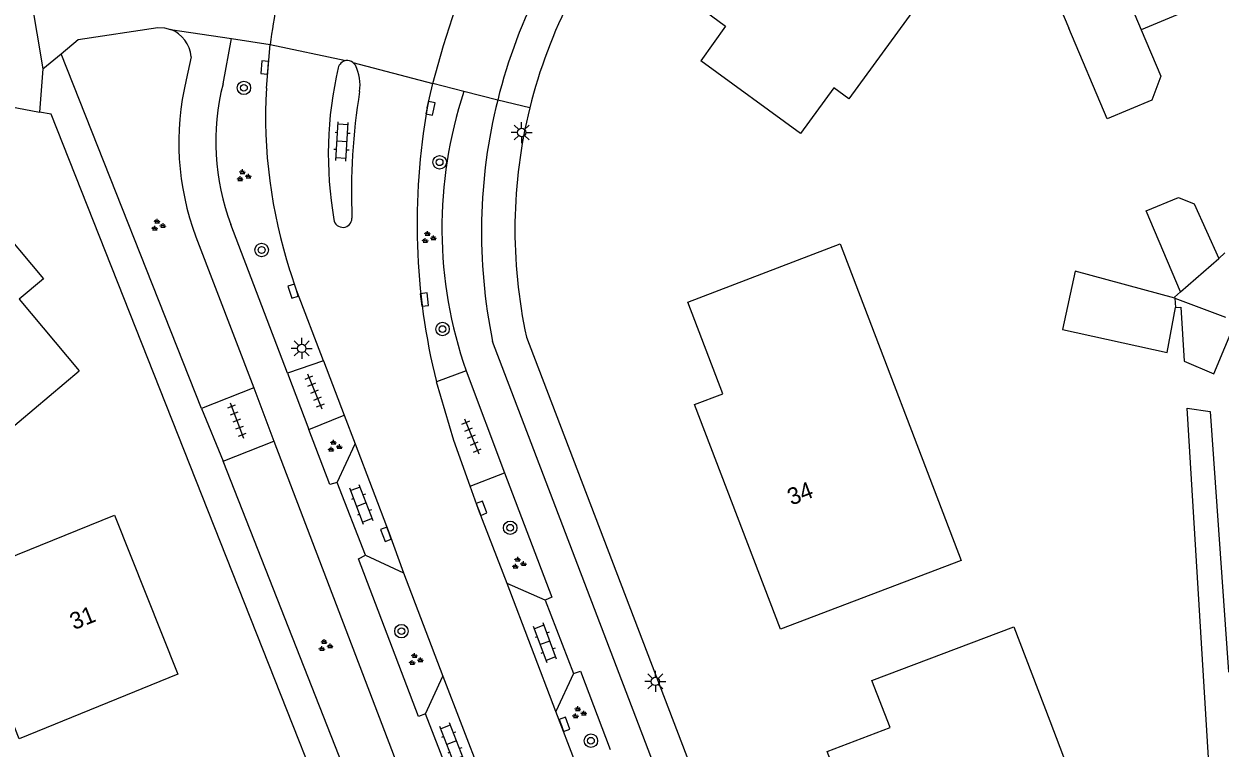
# Model space of a CAD drawing. Extents: x 137999 to 141000, y 397500 to 400501.
# Drawn here: x 138476 to 138547.1, y 400258.3 to 400301.3 of the extents above; entities that cross this region are included whole.
import ezdxf

# ---------------------------------------------------------------- set-up
doc = ezdxf.new("R2010")
doc.units = 0
for name, color, linetype in [('gg-afsc-erfafscheiding', 7, 'Continuous'), ('gg-anno-huisnummerreeks BGT', 7, 'Continuous'), ('gg-bbg-gedigitaliseerde bebouwing', 7, 'Continuous'), ('gg-bbg-gedigitaliseerde bijgebouw', 7, 'Continuous'), ('gg-bbg-hoofdgebouw', 7, 'Continuous'), ('gg-bbg-luifel en loopbrug', 7, 'Continuous'), ('gg-bbg-tussenscheiding', 7, 'Continuous'), ('gg-knt-verharding', 7, 'Continuous'), ('gg-knt-verharding nz', 7, 'Continuous'), ('gt-grn-vlakafsluiter', 7, 'Continuous'), ('gt-grn-weggrens', 7, 'Continuous'), ('gt-symb-boom', 7, 'Continuous'), ('gt-symb-groenvak', 7, 'Continuous'), ('gt-symb-klinker verharding', 7, 'Continuous'), ('gt-symb-kolk', 7, 'Continuous'), ('gt-symb-lichtmast', 7, 'Continuous'), ('gt-symb-tegel verharding', 7, 'Continuous')]:
    doc.layers.add(name, color=color, linetype=linetype)

# ---------------------------------------------------------------- blocks, each defined once
blk = doc.blocks.new('gt0-GRVAK')
at = {"layer": 'gt-symb-groenvak'}
for p, q in [((-0.11, 0.189), (-0.228, 0.24)), ((-0.182, 0.153), (0.088, 0.153)), ((-0.091, 0.211), (-0.156, 0.322)), ((-0.047, 0.214), (-0.047, 0.393)), ((-0.004, 0.211), (0.061, 0.322)), ((0.015, 0.189), (0.133, 0.24)), ((0.262, -0.052), (0.197, 0.059)), ((0.305, -0.049), (0.305, 0.13)), ((0.349, -0.052), (0.414, 0.059)), ((-0.245, -0.228), (-0.363, -0.177)), ((-0.318, -0.264), (-0.047, -0.264)), ((-0.226, -0.206), (-0.291, -0.095)), ((-0.183, -0.203), (-0.183, -0.024)), ((-0.139, -0.206), (-0.074, -0.095)), ((-0.12, -0.228), (-0.002, -0.177)), ((0.243, -0.074), (0.125, -0.023)), ((0.17, -0.11), (0.441, -0.11)), ((0.368, -0.074), (0.486, -0.023))]:
    blk.add_line(p, q, dxfattribs=at)
blk = doc.blocks.new('gt0-BOOM')
at = {"layer": 'gt-symb-boom'}
for radius in [0.4, 0.2]:
    blk.add_circle((0, 0), radius, dxfattribs=at)
blk = doc.blocks.new('gt0-KL1')
at = {"layer": 'gt-symb-klinker verharding'}
for p, q in [((-1.15, 0.3), (1.15, 0.3)), ((-1, -0.3), (-1, 0.3)), ((-0.5, 0.3), (-0.5, 0.45)), ((0, -0.3), (0, 0.3)), ((0.5, 0.3), (0.5, 0.45)), ((1, -0.3), (1, 0.3)), ((-1.15, -0.3), (1.15, -0.3)), ((-0.5, -0.45), (-0.5, -0.3)), ((0.5, -0.45), (0.5, -0.3))]:
    blk.add_line(p, q, dxfattribs=at)
blk = doc.blocks.new('gt0-KOLK')
at = {"layer": 'gt-symb-kolk'}
blk.add_lwpolyline([(0, 0), (0.375, 0), (0.375, 0.4), (-0.375, 0.4), (-0.375, 0), (0, 0)], dxfattribs=at)
blk = doc.blocks.new('gt0-LMAST')
at = {"layer": 'gt-symb-lichtmast'}
for p, q in [((-0.182, 0.173), (-0.447, 0.438)), ((-0.005, 0.246), (-0.005, 0.621)), ((0.172, 0.173), (0.437, 0.438)), ((-0.255, -0.004), (-0.63, -0.004)), ((-0.182, -0.181), (-0.447, -0.446)), ((-0.005, -0.254), (-0.005, -0.629)), ((0.437, -0.446), (0.172, -0.181)), ((0.245, -0.004), (0.62, -0.004))]:
    blk.add_line(p, q, dxfattribs=at)
blk.add_circle((-0.005, -0.004), 0.25, dxfattribs=at)
blk = doc.blocks.new('gt0-TEG1')
at = {"layer": 'gt-symb-tegel verharding'}
for p, q in [((-1.125, 0), (1.125, 0)), ((-0.9, -0.25), (-0.9, 0.25)), ((-0.45, -0.25), (-0.45, 0.25)), ((0, -0.25), (0, 0.25)), ((0.45, -0.25), (0.45, 0.25)), ((0.9, -0.25), (0.9, 0.25))]:
    blk.add_line(p, q, dxfattribs=at)

msp = doc.modelspace()

# ---------------------------------------------------------------- linework, layer by layer
at = {"layer": 'gg-afsc-erfafscheiding'}
msp.add_lwpolyline([(138557.71, 400261.677), (138547.693, 400261.298), (138547.946, 400256.742), (138550.853, 400249.095), (138549.417, 400248.539), (138546.51, 400256.041), (138545.139, 400278.469), (138546.519, 400278.272), (138547.609, 400262.787), (138558.555, 400263.219)], dxfattribs=at)
at = {"layer": 'gg-bbg-gedigitaliseerde bebouwing'}
msp.add_line((138534.994, 400308.408), (138538.101, 400301.053), dxfattribs=at)
for points in [[(138530.524, 400311.421), (138533.877, 400303.478), (138530.535, 400302.065), (138529.903, 400303.555), (138525.025, 400296.857), (138524.135, 400297.504), (138522.159, 400294.787), (138516.231, 400299.11)], [(138546.255, 400304.856), (138541.599, 400302.89), (138542.416, 400300.955)], [(138542.416, 400300.955), (138543.584, 400298.188), (138543.041, 400296.775), (138540.381, 400295.652), (138538.101, 400301.053)], [(138515.465, 400284.769), (138524.525, 400288.23), (138531.714, 400269.408), (138520.98, 400265.319)], [(138461.49, 400279.97), (138465.08, 400275.65), (138469.62, 400279.47), (138473.03, 400275.4), (138479.28, 400280.68)], [(138485.16, 400262.65), (138475.73, 400258.81), (138473.98, 400263.18), (138473.05, 400262.8), (138471.7, 400266.15), (138472.63, 400266.52), (138471.93, 400268.27), (138481.39, 400272.11)], [(138526.408, 400262.272), (138534.832, 400265.47), (138536.972, 400259.869)], [(138536.972, 400259.869), (138540.176, 400251.465), (138536.452, 400250.045)]]:
    msp.add_lwpolyline(points, dxfattribs=at)
at = {"layer": 'gg-bbg-gedigitaliseerde bijgebouw'}
for p, q in [((138547.025, 400287.367), (138547.388, 400287.689)), ((138544.402, 400285.009), (138544.453, 400284.436))]:
    msp.add_line(p, q, dxfattribs=at)
for points in [[(138544.745, 400285.372), (138542.712, 400290.186), (138544.622, 400290.992), (138545.552, 400290.604), (138547.025, 400287.367)], [(138544.745, 400285.372), (138544.397, 400285.067), (138544.402, 400285.009)], [(138544.453, 400284.436), (138544.769, 400284.456), (138544.968, 400281.251), (138546.725, 400280.508), (138548.045, 400283.629)]]:
    msp.add_lwpolyline(points, dxfattribs=at)
at = {"layer": 'gg-bbg-hoofdgebouw'}
msp.add_line((138481.39, 400272.11), (138485.16, 400262.65), dxfattribs=at)
for points in [[(138523.88, 400304.171), (138519.62, 400307.274), (138516.047, 400302.391), (138517.701, 400301.163), (138516.231, 400299.11)], [(138461.49, 400279.97), (138467.19, 400284.78), (138467.65, 400284.19), (138474.19, 400289.67), (138477.16, 400286.14), (138475.73, 400284.94), (138479.28, 400280.68)], [(138520.98, 400265.319), (138515.862, 400278.676), (138517.542, 400279.308), (138515.465, 400284.769)], [(138528.048, 400246.841), (138523.756, 400258.043), (138527.482, 400259.47), (138526.408, 400262.272)]]:
    msp.add_lwpolyline(points, dxfattribs=at)
at = {"layer": 'gg-bbg-luifel en loopbrug'}
for points in [[(138546.628, 400303.972), (138547.072, 400302.92), (138542.416, 400300.955)], [(138544.402, 400285.009), (138538.486, 400286.598), (138537.726, 400283.139), (138543.949, 400281.772), (138544.453, 400284.436)]]:
    msp.add_lwpolyline(points, dxfattribs=at)
at = {"layer": 'gg-bbg-tussenscheiding'}
for p, q in [((138544.745, 400285.372), (138547.025, 400287.367)), ((138544.402, 400285.009), (138547.425, 400283.865))]:
    msp.add_line(p, q, dxfattribs=at)
at = {"layer": 'gg-knt-verharding'}
for p, q in [((138476.264, 400303.813), (138477.135, 400298.633)), ((138487.837, 400297.744), (138488.35, 400300.426)), ((138488.35, 400300.426), (138490.648, 400300.076)), ((138490.417, 400297.477), (138490.648, 400300.076)), ((138486.567, 400278.45), (138478.212, 400299.517)), ((138485.939, 400299.346), (138485.65, 400297.984)), ((138477.135, 400298.633), (138476.93, 400296.061)), ((138499.974, 400296.32), (138500.308, 400297.766)), ((138502.151, 400297.277), (138500.308, 400297.766)), ((138474.753, 400296.482), (138476.93, 400296.061)), ((138491.675, 400280.547), (138488.302, 400289.37)), ((138486.226, 400288.65), (138489.668, 400279.674)), ((138527.771, 400219.71), (138503.859, 400282.434)), ((138505.872, 400282.691), (138529.653, 400220.448)), ((138493.803, 400281.282), (138491.675, 400280.547)), ((138493.803, 400281.282), (138495.029, 400278.051)), ((138502.285, 400280.683), (138500.518, 400280.019)), ((138489.668, 400279.674), (138486.567, 400278.45)), ((138492.929, 400277.203), (138495.029, 400278.051)), ((138495.029, 400278.051), (138495.682, 400276.347)), ((138487.837, 400275.309), (138490.853, 400276.506)), ((138490.853, 400276.506), (138500.143, 400252.156)), ((138494.618, 400274.052), (138495.682, 400276.347)), ((138497.411, 400251.016), (138487.837, 400275.309)), ((138502.528, 400273.817), (138504.561, 400274.616)), ((138496.305, 400269.727), (138494.618, 400274.052)), ((138496.305, 400269.727), (138498.565, 400268.672)), ((138498.565, 400268.672), (138500.896, 400262.533)), ((138507.622, 400260.434), (138504.731, 400268.029)), ((138506.984, 400267.054), (138504.731, 400268.029)), ((138506.984, 400267.054), (138508.666, 400262.682)), ((138499.874, 400260.287), (138500.896, 400262.533)), ((138500.896, 400262.533), (138503.869, 400254.868)), ((138508.666, 400262.682), (138507.622, 400260.434)), ((138501.576, 400255.912), (138499.874, 400260.287)), ((138508.786, 400257.373), (138507.622, 400260.434))]:
    msp.add_line(p, q, dxfattribs=at)
for points in [[(138500.308, 400297.766), (138500.935, 400300.018), (138501.653, 400302.242)], [(138478.212, 400299.517), (138479.227, 400300.381), (138483.971, 400301.09), (138484.35, 400301.072), (138484.722, 400300.976)], [(138495.702, 400298.847), (138495.64, 400298.936), (138495.561, 400299.012)], [(138507.44, 400220.554), (138477.628, 400295.936), (138476.93, 400296.061)], [(138493.803, 400281.282), (138492.195, 400285.476), (138491.819, 400286.619)], [(138502.528, 400273.817), (138501.553, 400276.542), (138500.518, 400280.019)], [(138494.618, 400274.052), (138494.188, 400273.925), (138492.929, 400277.203)], [(138495.682, 400276.347), (138497.706, 400271.032), (138498.565, 400268.672)], [(138504.561, 400274.616), (138507.391, 400267.232), (138506.984, 400267.054)], [(138504.731, 400268.029), (138503.019, 400272.436), (138502.528, 400273.817)], [(138499.874, 400260.287), (138499.451, 400260.127), (138495.884, 400269.496), (138496.305, 400269.727)], [(138508.666, 400262.682), (138509.094, 400262.818), (138510.857, 400258.169)]]:
    msp.add_lwpolyline(points, dxfattribs=at)
for centre, radius, start, end in [((138518.177, 400296.889), 27.713, 163.09918, 173.39526), ((138535.525, 400288.934), 32.328, 152.69747, 165.95504), ((138535.323, 400289.074), 30.136, 152.67627, 166.10889), ((138484.073, 400299.222), 1.87, 3.79484, 69.69709), ((138516.72, 400293.541), 22.627, 166.83744, 189.8488), ((138495.222, 400298.581), 0.547, 98.44572, 168.05144), ((138495.223, 400298.579), 0.549, 52.06504, 98.51515), ((138493.307, 400297.659), 2.674, 351.76799, 26.38696), ((138501.191, 400294.258), 15.982, 166.51905, 200.54343), ((138501.479, 400294.302), 14.07, 165.83785, 200.51878), ((138520.164, 400295.799), 29.795, 176.77051, 197.94429), ((138533.705, 400291.222), 38.234, 170.88906, 182.20758), ((138526.582, 400289.177), 25.738, 161.65643, 199.26891), ((138538.714, 400289.453), 39.344, 169.94872, 193.87403), ((138535.541, 400288.936), 32.342, 165.96613, 191.59782), ((138535.301, 400289.078), 30.114, 166.1062, 192.24463), ((138494.96, 400289.746), 0.539, 187.96309, 0.35233)]:
    msp.add_arc(centre, radius, start, end, dxfattribs=at)
at = {"layer": 'gg-knt-verharding nz'}
for p, q in [((138502.285, 400280.683), (138504.561, 400274.616)), ((138491.675, 400280.547), (138492.929, 400277.203)), ((138489.668, 400279.674), (138490.853, 400276.506))]:
    msp.add_line(p, q, dxfattribs=at)
at = {"layer": 'gt-grn-vlakafsluiter'}
for p, q in [((138477.135, 400298.633), (138478.212, 400299.517)), ((138486.567, 400278.45), (138487.837, 400275.309))]:
    msp.add_line(p, q, dxfattribs=at)
at = {"layer": 'gt-grn-weggrens'}
for p, q in [((138484.722, 400300.976), (138488.35, 400300.426)), ((138490.648, 400300.076), (138495.142, 400299.122)), ((138495.561, 400299.012), (138500.308, 400297.766)), ((138504.164, 400296.779), (138502.151, 400297.277)), ((138506.068, 400296.309), (138504.164, 400296.779))]:
    msp.add_line(p, q, dxfattribs=at)

# ---------------------------------------------------------------- block references
at = {"layer": 'gt-symb-boom'}
for p in [(138489.08, 400297.501), (138500.712, 400293.078), (138490.134, 400287.864), (138500.885, 400283.164), (138504.904, 400271.352), (138498.441, 400265.204), (138509.705, 400258.693)]:
    msp.add_blockref('gt0-BOOM', p, dxfattribs=at)
at = {"layer": 'gt-symb-groenvak'}
for p in [(138489.043, 400292.267), (138483.965, 400289.332), (138500.044, 400288.598), (138494.452, 400276.185), (138505.399, 400269.229), (138493.902, 400264.339), (138499.272, 400263.512), (138508.979, 400260.344)]:
    msp.add_blockref('gt0-GRVAK', p, dxfattribs=at)
at = {"layer": 'gt-symb-klinker verharding'}
for p, rotation in [((138494.913, 400294.317), 86.3879250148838), ((138496.068, 400272.73), 110.84426442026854), ((138506.978, 400264.511), 110.37489991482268), ((138501.428, 400258.578), 111.28016631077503)]:
    msp.add_blockref('gt0-KL1', p, dxfattribs=dict(at, rotation=rotation))
at = {"layer": 'gt-symb-kolk'}
for p, rotation in [((138490.511, 400298.689), 84.37493990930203), ((138500.366, 400296.242), 78.63386214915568), ((138492.195, 400285.476), 108.18126897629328), ((138500.007, 400284.937), 96.89054832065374), ((138503.019, 400272.436), -68.77323173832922), ((138497.706, 400271.032), 110.84426442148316), ((138507.951, 400259.596), -69.33669709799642)]:
    msp.add_blockref('gt0-KOLK', p, dxfattribs=dict(at, rotation=rotation))
at = {"layer": 'gt-symb-lichtmast'}
for p in [(138505.592, 400294.85), (138492.521, 400282.019), (138513.539, 400262.221)]:
    msp.add_blockref('gt0-LMAST', p, dxfattribs=at)
at = {"layer": 'gt-symb-tegel verharding'}
for p, rotation in [((138493.29, 400279.458), -67.53882429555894), ((138488.666, 400277.734), -69.39030706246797), ((138502.608, 400276.78), -67.71962896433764)]:
    msp.add_blockref('gt0-TEG1', p, dxfattribs=dict(at, rotation=rotation))

# ---------------------------------------------------------------- texts
at = {"layer": 'gg-anno-huisnummerreeks BGT'}
for s, rotation, p in [('34', 21, (138521.617, 400272.666)), ('31', 21.7, (138478.976, 400265.264))]:
    msp.add_text(s, height=1, rotation=rotation, dxfattribs=at).set_placement(p)

doc.saveas('drawing.dxf')
